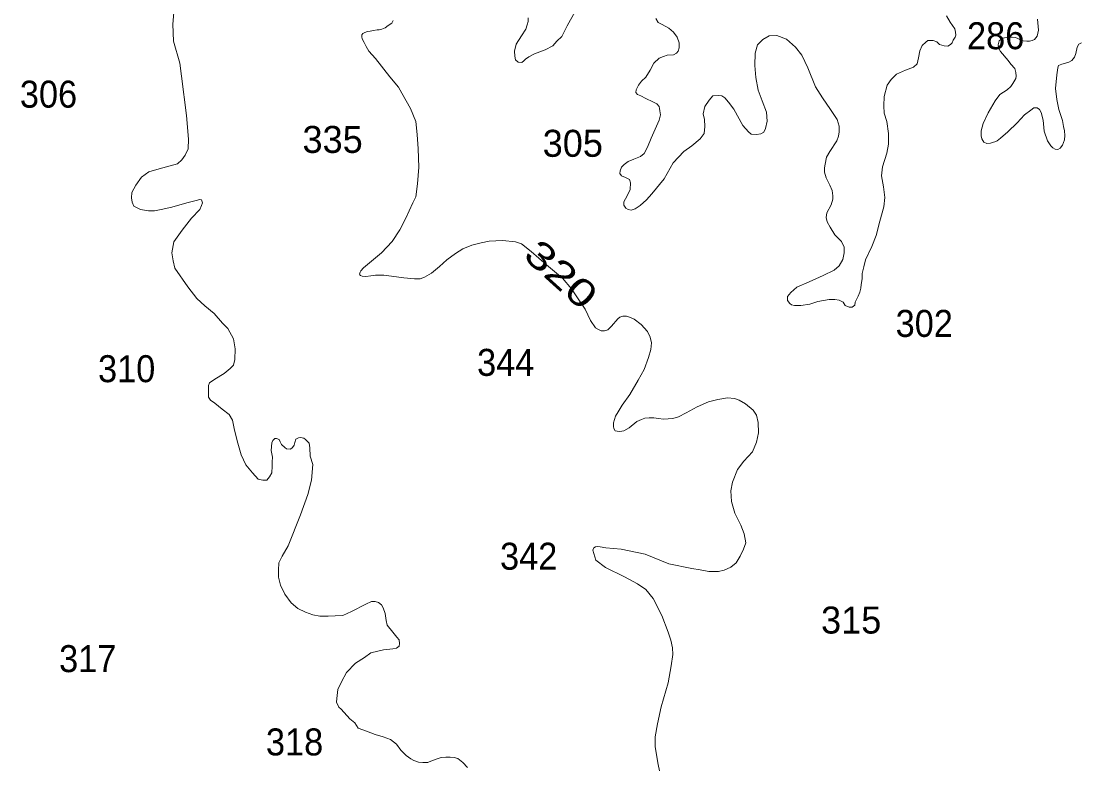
# Model space of a CAD drawing. Extents: x 445.4 to 500, y 8728.7 to 8784.
# Drawn here: x 473.67 to 479.94, y 8748.25 to 8752.65 of the extents above; entities that cross this region are included whole.
import ezdxf
from ezdxf.enums import TextEntityAlignment as Align

# ---------------------------------------------------------------- set-up
doc = ezdxf.new("R2010")
doc.units = 0
doc.header["$LTSCALE"] = 0.064
doc.layers.add('2', color=7, linetype='Continuous', lineweight=13)
doc.layers.add('21', color=7, linetype='Continuous')
doc.layers.add('61', color=7, linetype='Continuous')

msp = doc.modelspace()

# ---------------------------------------------------------------- linework, layer by layer
at = {"layer": '2'}
for points in [[(474.6573, 8751.9476), (474.6441, 8752.0883), (474.6154, 8752.3227), (474.6044, 8752.3997), (474.567, 8752.5294), (474.5626, 8752.63), (474.5693, 8752.7003), (474.5891, 8752.7685), (474.5962, 8752.7907)], [(476.9466, 8752.7044), (476.8992, 8752.6204), (476.869, 8752.558), (476.8388, 8752.53), (476.8151, 8752.502), (476.7698, 8752.4783), (476.7065, 8752.4537), (476.672, 8752.4365), (476.6526, 8752.4236), (476.6439, 8752.4128), (476.631, 8752.4021), (476.6094, 8752.4042), (476.5943, 8752.4193), (476.59, 8752.4408), (476.5878, 8752.471), (476.5986, 8752.5119), (476.6288, 8752.5614), (476.6547, 8752.6001), (476.6633, 8752.626), (476.6698, 8752.6453), (476.6698, 8752.6669)], [(479.1472, 8752.6791), (479.1688, 8752.6425), (479.1968, 8752.6016), (479.2008, 8752.5829), (479.2029, 8752.5657), (479.1986, 8752.5528), (479.1878, 8752.5356), (479.1814, 8752.5205), (479.1706, 8752.5097), (479.1555, 8752.499), (479.1339, 8752.5011), (479.1059, 8752.5097), (479.0908, 8752.5248), (479.0692, 8752.5334), (479.0541, 8752.5334), (479.0369, 8752.5334), (479.0239, 8752.5226), (479.0023, 8752.5033), (478.9894, 8752.4731), (478.9808, 8752.4301), (478.9743, 8752.3956), (478.9527, 8752.3762), (478.9053, 8752.3569), (478.8514, 8752.3332), (478.819, 8752.303), (478.7953, 8752.2686), (478.778, 8752.2018), (478.7758, 8752.1465), (478.778, 8752.1035), (478.7931, 8752.054), (478.8039, 8751.9829), (478.8039, 8751.9183), (478.7931, 8751.8645), (478.7672, 8751.7849), (478.7629, 8751.731), (478.7737, 8751.6664), (478.7819, 8751.6028), (478.7755, 8751.5468), (478.7517, 8751.4628), (478.7302, 8751.3767), (478.7043, 8751.3121), (478.6675, 8751.2333), (478.6567, 8751.1924), (478.6481, 8751.1515), (478.6481, 8751.1214), (478.6416, 8751.0869), (478.6395, 8751.0654), (478.633, 8751.0417), (478.6244, 8751.018), (478.6071, 8750.9814), (478.605, 8750.9642), (478.5964, 8750.9577), (478.5877, 8750.9534), (478.5705, 8750.9534), (478.5467, 8750.962)], [(475.8688, 8752.6514), (475.8608, 8752.6364), (475.8398, 8752.6227), (475.8217, 8752.6086), (475.8116, 8752.6046), (475.8016, 8752.6006), (475.7855, 8752.5966), (475.7735, 8752.5966), (475.7534, 8752.5926), (475.7333, 8752.5886), (475.7172, 8752.5866), (475.7002, 8752.5806), (475.6901, 8752.5756), (475.6831, 8752.5665), (475.6841, 8752.5545), (475.6861, 8752.5425), (475.6971, 8752.5224), (475.7092, 8752.4984), (475.7253, 8752.4703), (475.7634, 8752.4272), (475.8501, 8752.3184), (475.9013, 8752.2562), (475.9194, 8752.2221), (475.9708, 8752.1312), (476.0023, 8752.0539), (476.012, 8751.9765), (476.018, 8751.892), (476.0204, 8751.7824), (476.0132, 8751.6846), (476.0023, 8751.606), (475.9853, 8751.5714), (475.9417, 8751.4771), (475.9078, 8751.4119), (475.8631, 8751.3418), (475.7999, 8751.2745), (475.7405, 8751.225), (475.6933, 8751.1851), (475.6776, 8751.167), (475.674, 8751.1597), (475.6703, 8751.1489), (475.6715, 8751.144), (475.6752, 8751.1404), (475.6849, 8751.1368), (475.7066, 8751.1344), (475.7357, 8751.1392), (475.7648, 8751.1416), (475.7865, 8751.1416), (475.8132, 8751.1416), (475.8592, 8751.1368), (475.9318, 8751.1271), (475.996, 8751.1211), (476.0299, 8751.1211), (476.0553, 8751.1295), (476.0952, 8751.1537), (476.1436, 8751.1936), (476.1872, 8751.2334), (476.2377, 8751.2707), (476.2825, 8751.2973), (476.3357, 8751.3202), (476.3902, 8751.3347)], [(477.2684, 8751.7085), (477.2447, 8751.7215), (477.2209, 8751.7301), (477.2123, 8751.7451), (477.2145, 8751.7602), (477.2209, 8751.7817), (477.2382, 8751.799), (477.2619, 8751.8162), (477.2943, 8751.8291), (477.3352, 8751.8463), (477.3568, 8751.8635), (477.3762, 8751.9001), (477.3978, 8751.954), (477.4455, 8752.0607), (477.452, 8752.093), (477.4498, 8752.1167), (477.4477, 8752.1296), (477.4455, 8752.1425), (477.4304, 8752.1576), (477.4067, 8752.1705), (477.3657, 8752.1899), (477.3355, 8752.205), (477.3161, 8752.2136), (477.3075, 8752.2243), (477.3096, 8752.2416), (477.3226, 8752.2695), (477.3398, 8752.2932), (477.3657, 8752.3169), (477.3916, 8752.3578), (477.4132, 8752.3987), (477.4455, 8752.4279), (477.4714, 8752.4386), (477.493, 8752.4472), (477.5297, 8752.4494), (477.5469, 8752.458), (477.5577, 8752.4709), (477.5642, 8752.4903), (477.5642, 8752.5204), (477.5512, 8752.5527), (477.5297, 8752.5829), (477.5016, 8752.6066), (477.4628, 8752.6281), (477.4391, 8752.641), (477.4261, 8752.6647)], [(479.8303, 8752.3933), (479.8109, 8752.3846), (479.8065, 8752.3717), (479.8001, 8752.3308), (479.7936, 8752.249), (479.8018, 8752.1838), (479.8126, 8752.1235), (479.8342, 8752.0589), (479.8407, 8752.0244), (479.8471, 8751.9986), (479.8493, 8751.9706), (479.8471, 8751.9448), (479.8342, 8751.9125), (479.8213, 8751.8953), (479.8062, 8751.8867), (479.7911, 8751.8888), (479.7781, 8751.8974), (479.7652, 8751.9082), (479.7458, 8751.9383), (479.7264, 8751.9965), (479.7199, 8752.061), (479.7091, 8752.1063), (479.6983, 8752.1235), (479.6854, 8752.1342), (479.6638, 8752.1342), (479.6466, 8752.1213), (479.6099, 8752.0933), (479.5667, 8752.046), (479.5107, 8751.9921), (479.4675, 8751.9534), (479.4481, 8751.9383), (479.433, 8751.9319), (479.4266, 8751.9297), (479.4071, 8751.9254), (479.3856, 8751.9233), (479.3683, 8751.9297), (479.3575, 8751.9512), (479.3532, 8751.9685), (479.3532, 8751.9986), (479.364, 8752.0417), (479.3942, 8752.1041), (479.4352, 8752.1751), (479.4632, 8752.2139), (479.5064, 8752.2419), (479.5279, 8752.2613), (479.5409, 8752.2785), (479.5578, 8752.3074), (479.56, 8752.3225), (479.5578, 8752.344), (479.5513, 8752.3677), (479.5276, 8752.3935), (479.5125, 8752.4151), (479.4672, 8752.4689), (479.4564, 8752.4861), (479.4543, 8752.5077), (479.4564, 8752.5227), (479.4586, 8752.5313), (479.4694, 8752.5399), (479.4802, 8752.5464), (479.5017, 8752.5507), (479.5168, 8752.5529), (479.5362, 8752.5529), (479.5556, 8752.5507), (479.5707, 8752.5443), (479.588, 8752.5356), (479.6009, 8752.5313), (479.6225, 8752.5292), (479.6398, 8752.5292), (479.6549, 8752.5335), (479.6678, 8752.5399), (479.6764, 8752.5486), (479.6851, 8752.5593), (479.6915, 8752.5938), (479.6872, 8752.6605)], [(478.5467, 8750.962), (478.536, 8750.9814), (478.5122, 8750.9943), (478.4864, 8750.9986), (478.4518, 8750.9986), (478.385, 8750.9857), (478.3375, 8750.9707), (478.2836, 8750.962), (478.2707, 8750.962), (478.2577, 8750.962), (478.2469, 8750.962), (478.2297, 8750.9664), (478.2189, 8750.975), (478.206, 8750.9922), (478.206, 8751.0159), (478.2254, 8751.0396), (478.2599, 8751.0718), (478.3332, 8751.102), (478.4173, 8751.1407), (478.482, 8751.1709), (478.5122, 8751.1967), (478.5338, 8751.2355), (478.5403, 8751.2742), (478.5403, 8751.3087), (478.5252, 8751.341), (478.4864, 8751.3819), (478.4582, 8751.4261), (478.441, 8751.4584), (478.4345, 8751.4842), (478.4388, 8751.5122), (478.4647, 8751.5596), (478.4733, 8751.5919), (478.4733, 8751.6134), (478.469, 8751.6435), (478.4561, 8751.6758), (478.4345, 8751.7189), (478.4237, 8751.7533), (478.4237, 8751.7792), (478.428, 8751.8007), (478.4367, 8751.8416), (478.4561, 8751.876), (478.497, 8751.9379), (478.5078, 8751.9659), (478.5121, 8751.9917), (478.5121, 8752.0262), (478.4991, 8752.0649), (478.4603, 8752.1252), (478.4129, 8752.1941), (478.3719, 8752.2587), (478.3266, 8752.3706), (478.2895, 8752.447), (478.2528, 8752.4944), (478.1989, 8752.5418), (478.1428, 8752.5633), (478.0975, 8752.5611), (478.0587, 8752.5396), (478.0285, 8752.5073), (478.0134, 8752.4578), (478.0112, 8752.3846), (478.0177, 8752.3135), (478.0306, 8752.2382), (478.0544, 8752.1758), (478.0802, 8752.109), (478.0846, 8752.0552), (478.0759, 8752.0108), (478.0651, 8751.9893), (478.0478, 8751.9807), (478.022, 8751.9764), (477.9896, 8751.9785), (477.9745, 8751.9914), (477.94, 8752.0302), (477.8882, 8752.1271), (477.8559, 8752.168), (477.8343, 8752.1938), (477.8171, 8752.2046), (477.7955, 8752.2067), (477.7631, 8752.2046), (477.7416, 8752.1788), (477.7157, 8752.1422), (477.7049, 8752.0991), (477.7135, 8752.0646), (477.7157, 8752.0237), (477.7114, 8751.9828), (477.6877, 8751.9505), (477.6381, 8751.9096), (477.5906, 8751.8752), (477.5281, 8751.8084), (477.4741, 8751.7137), (477.4021, 8751.6246), (477.3697, 8751.588), (477.3331, 8751.5557), (477.3029, 8751.5363), (477.2792, 8751.5277), (477.2619, 8751.532), (477.2468, 8751.5385), (477.236, 8751.5578), (477.236, 8751.5772), (477.2554, 8751.6117), (477.2727, 8751.6504), (477.2748, 8751.6892), (477.2684, 8751.7085)], [(479.9467, 8752.5203), (479.9316, 8752.5117), (479.9209, 8752.4944), (479.9144, 8752.4557), (479.9058, 8752.4342), (479.8907, 8752.4148), (479.8712, 8752.404), (479.8518, 8752.3997), (479.8303, 8752.3933)], [(475.2651, 8749.1987), (475.2277, 8749.2515), (475.2006, 8749.3051), (475.1896, 8749.3513), (475.1896, 8749.393), (475.1918, 8749.437), (475.2116, 8749.4766), (475.2469, 8749.5382), (475.3194, 8749.7221), (475.3634, 8749.8409), (475.3855, 8749.9266), (475.3921, 8750.02), (475.3767, 8750.0683), (475.3745, 8750.1189), (475.3723, 8750.1453), (475.3502, 8750.1673), (475.3392, 8750.1761), (475.3194, 8750.1805), (475.3084, 8750.1783), (475.2929, 8750.1695), (475.2863, 8750.1497), (475.2819, 8750.1343), (475.2731, 8750.1211), (475.2599, 8750.1101), (475.2379, 8750.1123), (475.2269, 8750.1211), (475.207, 8750.1387), (475.2004, 8750.1541), (475.1938, 8750.1673), (475.1784, 8750.1739), (475.1674, 8750.1739), (475.1564, 8750.1629), (475.1497, 8750.1475), (475.1453, 8750.1035), (475.1541, 8750.0639), (475.1519, 8750.0354), (475.1519, 8750.0002), (475.1497, 8749.9804), (475.1497, 8749.9694), (475.1365, 8749.9474), (475.1211, 8749.9276), (475.0969, 8749.9276), (475.0682, 8749.932), (475.0352, 8749.9694), (474.9955, 8750.0178), (474.9691, 8750.0771), (474.9493, 8750.1453), (474.9294, 8750.2223), (474.9162, 8750.2816), (474.8964, 8750.3168), (474.856, 8750.3468), (474.812, 8750.3842), (474.7877, 8750.4018), (474.7745, 8750.4194), (474.7745, 8750.4568), (474.7745, 8750.4875), (474.7811, 8750.5029), (474.812, 8750.5249), (474.867, 8750.5601), (474.9023, 8750.5887), (474.9221, 8750.6085), (474.9309, 8750.6415), (474.9331, 8750.7052), (474.9221, 8750.7646), (474.8891, 8750.8254), (474.8583, 8750.8584), (474.8076, 8750.9155), (474.7525, 8750.9595), (474.7062, 8751.0035), (474.6534, 8751.0739), (474.5763, 8751.1838), (474.5647, 8751.2272), (474.5581, 8751.2755), (474.5691, 8751.3393), (474.6198, 8751.4097), (474.6749, 8751.48), (474.7233, 8751.5306), (474.7343, 8751.5548), (474.7387, 8751.5702), (474.7343, 8751.5878), (474.7233, 8751.59), (474.7013, 8751.5856), (474.6462, 8751.5702), (474.5581, 8751.546), (474.4942, 8751.5306), (474.4545, 8751.524), (474.4193, 8751.524), (474.373, 8751.5306), (474.3334, 8751.5504), (474.3223, 8751.5746), (474.3179, 8751.601), (474.3201, 8751.6318), (474.3444, 8751.6758), (474.3775, 8751.7233), (474.4215, 8751.7541), (474.4832, 8751.7717), (474.5912, 8751.8025), (474.6176, 8751.8267), (474.6375, 8751.8531), (474.6551, 8751.8904), (474.6573, 8751.9476)], [(476.3902, 8751.3347), (476.4386, 8751.3432), (476.5161, 8751.3468), (476.5936, 8751.3395), (476.6299, 8751.3275), (476.6868, 8751.2828), (476.7778, 8751.2042), (476.8726, 8751.125), (476.9254, 8751.0613), (476.9739, 8750.9909), (477.007, 8750.9403), (477.0378, 8750.8743), (477.0686, 8750.8304), (477.0863, 8750.8194), (477.1017, 8750.8128), (477.1215, 8750.8128), (477.1414, 8750.8172), (477.1634, 8750.8392), (477.2008, 8750.8831), (477.2119, 8750.8941), (477.2295, 8750.8985), (477.2515, 8750.8985), (477.2691, 8750.8941), (477.2978, 8750.8809), (477.3374, 8750.8502), (477.3749, 8750.8084), (477.3925, 8750.7754), (477.3995, 8750.7413), (477.3951, 8750.7017), (477.3819, 8750.6533), (477.3554, 8750.583), (477.3202, 8750.5192), (477.2717, 8750.4356), (477.2254, 8750.3707), (477.2012, 8750.3311), (477.1858, 8750.3069), (477.1747, 8750.2673), (477.1747, 8750.2454), (477.1769, 8750.2322), (477.1836, 8750.219), (477.1968, 8750.2168), (477.2122, 8750.2146), (477.2364, 8750.219), (477.2673, 8750.2366), (477.3135, 8750.2739), (477.34, 8750.2871), (477.3598, 8750.2937), (477.3862, 8750.2959), (477.4127, 8750.2959), (477.4413, 8750.2915), (477.47, 8750.2893), (477.525, 8750.2915), (477.5603, 8750.3025), (477.6044, 8750.3267), (477.6705, 8750.3619), (477.7365, 8750.3905), (477.7916, 8750.4059), (477.8489, 8750.4147), (477.8908, 8750.4103), (477.9194, 8750.4015), (477.9569, 8750.3795), (478.002, 8750.3413), (478.0218, 8750.3127), (478.0306, 8750.2688), (478.0328, 8750.2072), (478.0218, 8750.1522), (477.9976, 8750.095), (477.9469, 8750.0401), (477.9095, 8749.9895), (477.8786, 8749.9147), (477.8698, 8749.8641), (477.8742, 8749.8004), (477.894, 8749.7313), (477.9293, 8749.6609), (477.9491, 8749.6082), (477.9579, 8749.5554), (477.9447, 8749.518), (477.9249, 8749.4762), (477.9006, 8749.4377), (477.8698, 8749.4113), (477.8301, 8749.3937), (477.797, 8749.3849), (477.7398, 8749.3849), (477.6869, 8749.3959), (477.6384, 8749.4025), (477.5018, 8749.4311), (477.363, 8749.4883), (477.2198, 8749.5169), (477.1295, 8749.5257), (477.0958, 8749.5322), (477.0782, 8749.5344), (477.0672, 8749.5322), (477.0584, 8749.5256), (477.0518, 8749.5124), (477.0584, 8749.4926), (477.0694, 8749.453), (477.1267, 8749.4091), (477.239, 8749.3541), (477.3161, 8749.3123), (477.3668, 8749.2793), (477.4087, 8749.2244)], [(476.3101, 8748.2225), (476.2814, 8748.2533), (476.2528, 8748.2775), (476.2308, 8748.2819), (476.2065, 8748.2841), (476.1801, 8748.2841), (476.1536, 8748.2819), (476.136, 8748.2775), (476.1074, 8748.2665), (476.0831, 8748.2577), (476.0743, 8748.2533), (476.0457, 8748.2533), (476.0193, 8748.2555), (475.9906, 8748.2643), (475.973, 8748.2753), (475.9465, 8748.2951), (475.9135, 8748.3259), (475.8893, 8748.3611), (475.854, 8748.3897), (475.81, 8748.405), (475.7615, 8748.4182), (475.7108, 8748.438), (475.6623, 8748.4556), (475.6416, 8748.4872), (475.6129, 8748.5114), (475.56, 8748.5685), (475.5468, 8748.5817), (475.5336, 8748.6103), (475.5358, 8748.6323), (475.5402, 8748.6851), (475.5622, 8748.7313), (475.5931, 8748.7862), (475.646, 8748.8412), (475.6988, 8748.8764), (475.7363, 8748.9028), (475.8112, 8748.9204), (475.8666, 8748.926), (475.8886, 8748.9304), (475.904, 8748.9436), (475.9062, 8748.959), (475.904, 8748.981), (475.8908, 8748.9964), (475.8666, 8749.025), (475.8335, 8749.0668), (475.8269, 8749.0954), (475.8225, 8749.1371), (475.8093, 8749.1701), (475.8005, 8749.1877), (475.7829, 8749.2009), (475.763, 8749.2075), (475.741, 8749.2075), (475.708, 8749.1921), (475.622, 8749.1481), (475.5714, 8749.124), (475.5251, 8749.1218), (475.4832, 8749.1196), (475.4348, 8749.1196), (475.3929, 8749.1283), (475.3488, 8749.1437), (475.3048, 8749.1657), (475.2651, 8749.1987)], [(477.4087, 8749.2244), (477.4615, 8749.1254), (477.499, 8749.0258), (477.5144, 8748.9774), (477.5232, 8748.9334), (477.5254, 8748.8925), (477.5166, 8748.8265), (477.499, 8748.7254), (477.4571, 8748.5825), (477.4351, 8748.4813), (477.4218, 8748.4053), (477.4218, 8748.3482), (477.4373, 8748.2514), (477.4593, 8748.1459)]]:
    msp.add_lwpolyline(points, dxfattribs=at)

# ---------------------------------------------------------------- texts
at = {"layer": '21', "width": 0.95}
for s, p in [('286', (479.269, 8752.4817)), ('306', (473.6573, 8752.1353)), ('302', (478.846, 8750.7761)), ('344', (476.3661, 8750.5452)), ('310', (474.1204, 8750.5077)), ('342', (476.5021, 8749.3961)), ('317', (473.8897, 8748.7887)), ('318', (475.1152, 8748.2949))]:
    msp.add_text(s, height=0.16, dxfattribs=at).set_placement(p)
at = {"layer": '21'}
for s, p in [('335', (475.3317, 8751.867)), ('305', (476.7548, 8751.8439)), ('315', (478.4041, 8749.0175))]:
    msp.add_text(s, height=0.16, dxfattribs=at).set_placement(p)
at = {"layer": '61', "width": 1.35}
msp.add_text('320', height=0.16, rotation=317.916, dxfattribs=at).set_placement((476.8108, 8751.0878), align=Align.CENTER)

doc.saveas('drawing.dxf')
